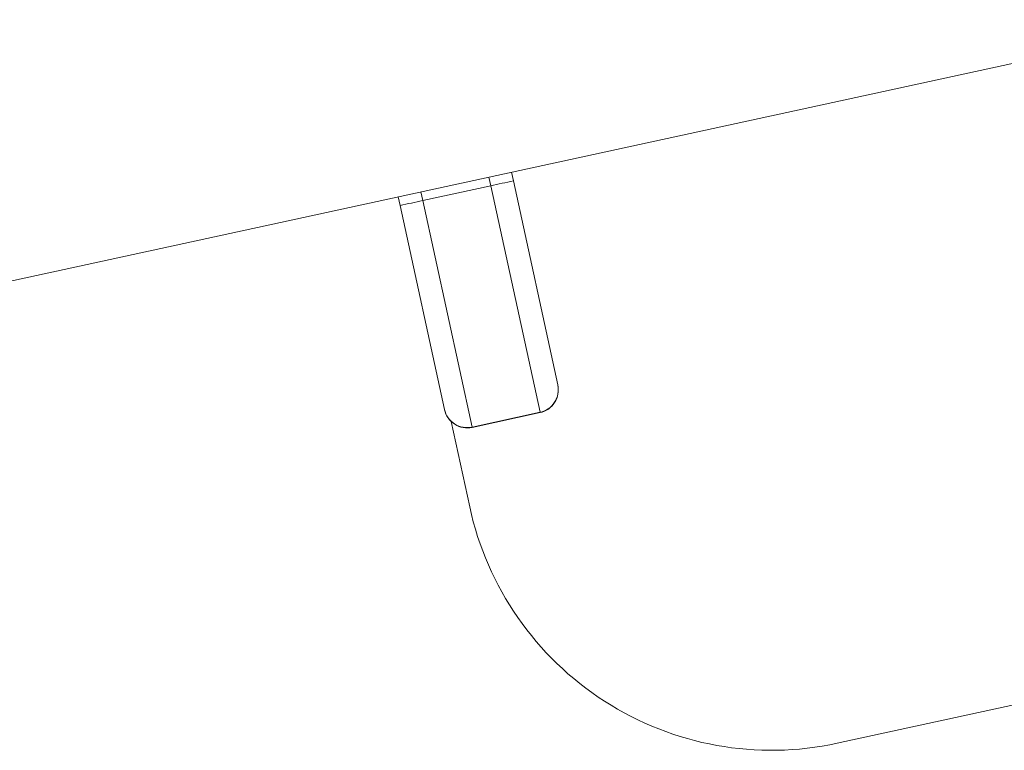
# Model space of a CAD drawing. Header units: inches. Extents: x -433 to 341, y -109 to 237.
# Tile 322 of 335: x 91.6904 to 91.8179, y 19.4144 to 19.509. Entities that reach past the tile are written whole.
import ezdxf

# ---------------------------------------------------------------- set-up
doc = ezdxf.new("R2010")
doc.units = ezdxf.units.IN
doc.header["$MEASUREMENT"] = 0
doc.layers.add('1_projektowane', color=7, linetype='Continuous', lineweight=5)
doc.layers.add('urzadzenie', color=7, linetype='Continuous', lineweight=5)

# ---------------------------------------------------------------- blocks, each defined once
blk = doc.blocks.new('ddddd')
at = {"layer": 'urzadzenie', "color": 7, "linetype": 'Continuous'}
for p, q in [((74.45574992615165, -7.82936534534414), (74.45574992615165, -7.187365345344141)), ((74.53694696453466, -7.704365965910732), (74.53694696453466, -7.312365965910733)), ((74.53694753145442, -7.704365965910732), (74.53694753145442, -7.312365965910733)), ((74.53694753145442, -7.704365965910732), (74.53694696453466, -7.704365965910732)), ((74.45574992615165, -7.729865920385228), (74.45689707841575, -7.729865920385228)), ((74.45689707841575, -7.729865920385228), (74.48390880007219, -7.729865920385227)), ((74.48390880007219, -7.729865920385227), (74.48395143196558, -7.729865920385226)), ((74.45689577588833, -7.732865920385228), (74.45574992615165, -7.732865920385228)), ((74.45689577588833, -7.741865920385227), (74.45689577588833, -7.732865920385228)), ((74.48690879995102, -7.732865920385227), (74.45689577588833, -7.732865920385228)), ((74.48690879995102, -7.741865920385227), (74.48690879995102, -7.732865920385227)), ((74.48695143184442, -7.732865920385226), (74.48690879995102, -7.732865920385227)), ((74.48695143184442, -7.741865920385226), (74.48695143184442, -7.732865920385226)), ((74.45574992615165, -7.741865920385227), (74.45689577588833, -7.741865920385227)), ((74.45689577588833, -7.741865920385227), (74.48690879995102, -7.741865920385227)), ((74.48690879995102, -7.741865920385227), (74.48695143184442, -7.741865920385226)), ((74.48560967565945, -7.744365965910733), (74.49694696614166, -7.744365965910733)), ((74.4969475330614, -7.744365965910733), (74.49694696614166, -7.744365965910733)), ((74.45689707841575, -7.744865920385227), (74.45574992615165, -7.744865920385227)), ((74.48390880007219, -7.744865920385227), (74.45689707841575, -7.744865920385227)), ((74.48395143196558, -7.744865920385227), (74.48390880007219, -7.744865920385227))]:
    blk.add_line(p, q, dxfattribs=at)
for centre, radius, start, end in [((74.49694696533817, -7.70436596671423), 0.0399999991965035, 270.0000011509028, 1.150923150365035e-06), ((74.4969475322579, -7.704365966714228), 0.03999999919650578, 270.0000011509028, 1.150923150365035e-06), ((76.18430767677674, -7.732115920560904), 1.727412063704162, 179.9253707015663, 180.0248764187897), ((74.4839088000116, -7.732865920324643), 0.002999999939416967, 359.9999988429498, 89.99999884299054), ((74.483951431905, -7.732865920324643), 0.002999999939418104, 359.9999988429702, 89.99999884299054), ((77.0926630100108, -7.742221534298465), 2.635767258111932, 179.992269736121, 180.0574831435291), ((74.48390880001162, -7.741865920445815), 0.002999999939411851, 270.000001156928, 1.157141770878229e-06), ((74.483951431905, -7.741865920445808), 0.002999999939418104, 270.0000011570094, 1.157029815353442e-06)]:
    blk.add_arc(centre, radius, start, end, dxfattribs=at)

msp = doc.modelspace()

# ---------------------------------------------------------------- block references
at = {"layer": '1_projektowane', "rotation": 282.26876524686}
msp.add_blockref('ddddd', (83.48572953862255, 93.8871082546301), dxfattribs=at)

doc.saveas('drawing.dxf')
